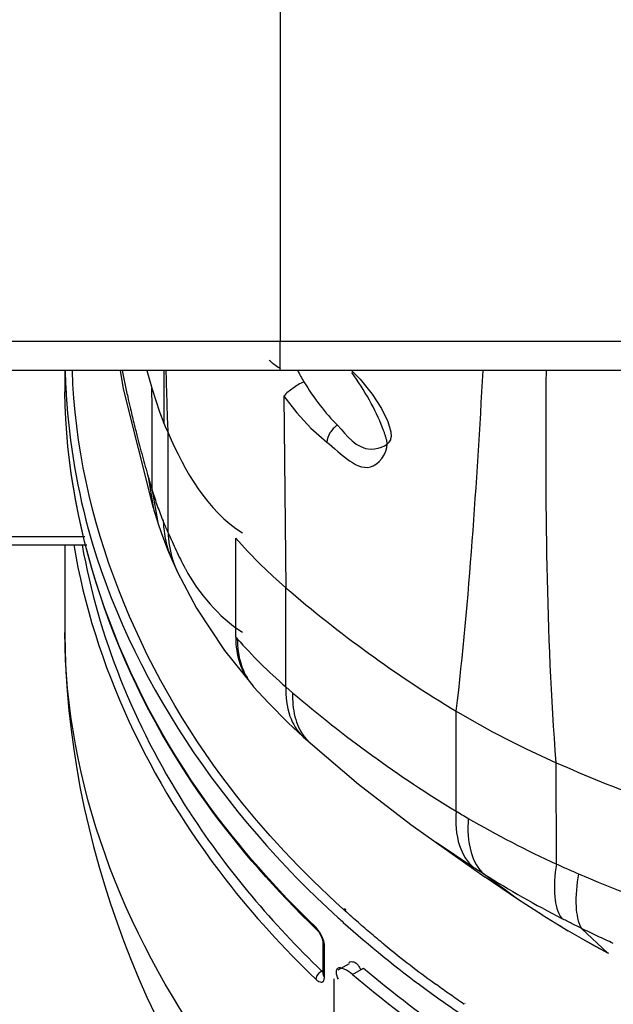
# Paper-space layout 'Sheet' of a CAD drawing. Header units: inches. Extents: x 0.2 to 10.8, y 0.2 to 8.3.
# Tile 385 of 545: x 7.337 to 7.503, y 4.203 to 4.478. Entities that reach past the tile are written whole.
import ezdxf

# ---------------------------------------------------------------- set-up
doc = ezdxf.new("R2010")
doc.units = ezdxf.units.IN
doc.header["$MEASUREMENT"] = 0
doc.layers.get('0').update_dxf_attribs({"lineweight": 5})

psp = doc.layouts.new('Sheet')

# ---------------------------------------------------------------- linework, layer by layer
at = {"color": 0, "linetype": 'ByBlock', "lineweight": -3}
for p, q in [((7.409877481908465, 4.611785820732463), (7.409877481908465, 4.387785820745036)), ((8.133877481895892, 4.387785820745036), (7.285877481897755, 4.387785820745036)), ((7.409877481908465, 4.379785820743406), (7.409877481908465, 4.387785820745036)), ((8.125877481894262, 4.379785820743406), (7.293877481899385, 4.379785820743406)), ((7.349877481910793, 4.379785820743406), (7.349877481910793, 4.375309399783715)), ((7.365306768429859, 4.379785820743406), (7.366118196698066, 4.374634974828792)), ((7.377439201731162, 4.379785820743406), (7.377488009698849, 4.365061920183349)), ((7.366118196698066, 4.374634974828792), (7.374521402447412, 4.341409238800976)), ((7.374205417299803, 4.374499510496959), (7.376283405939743, 4.368188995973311)), ((7.410935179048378, 4.372579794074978), (7.411514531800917, 4.319173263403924)), ((7.376283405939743, 4.368188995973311), (7.377487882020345, 4.365061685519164)), ((7.377487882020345, 4.365061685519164), (7.377445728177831, 4.365305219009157)), ((7.37748739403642, 4.365062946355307), (7.377856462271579, 4.364161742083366)), ((7.378621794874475, 4.362365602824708), (7.378531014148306, 4.365342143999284)), ((7.377856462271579, 4.364161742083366), (7.378621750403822, 4.362365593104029)), ((7.378636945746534, 4.334507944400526), (7.378621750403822, 4.362365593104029)), ((7.373087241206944, 4.350172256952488), (7.374460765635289, 4.341620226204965)), ((7.374229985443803, 4.346274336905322), (7.375778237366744, 4.337350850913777)), ((7.374460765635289, 4.341620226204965), (7.374697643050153, 4.340830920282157)), ((7.374697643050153, 4.340830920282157), (7.375782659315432, 4.337352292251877)), ((7.375778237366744, 4.337350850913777), (7.375811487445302, 4.337247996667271)), ((7.377232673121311, 4.337803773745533), (7.377309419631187, 4.337615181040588)), ((7.377235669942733, 4.337804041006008), (7.377309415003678, 4.337615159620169)), ((7.333046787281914, 4.333423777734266), (7.355376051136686, 4.333423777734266)), ((7.397518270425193, 4.305439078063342), (7.397518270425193, 4.33299600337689)), ((7.333109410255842, 4.331161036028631), (7.355990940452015, 4.331161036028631)), ((7.349877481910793, 4.331161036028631), (7.349877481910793, 4.306719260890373)), ((7.379650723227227, 4.327076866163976), (7.381244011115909, 4.323536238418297)), ((7.407857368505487, 4.322417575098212), (7.411487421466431, 4.319188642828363)), ((7.411487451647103, 4.291531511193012), (7.411487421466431, 4.319188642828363)), ((7.402048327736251, 4.292097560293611), (7.402503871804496, 4.291577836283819)), ((7.411486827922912, 4.291531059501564), (7.413371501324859, 4.289916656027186)), ((7.458960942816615, 4.256924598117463), (7.459020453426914, 4.284738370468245)), ((7.41628561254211, 4.277643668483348), (7.418330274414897, 4.275812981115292)), ((7.486951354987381, 4.24215139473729), (7.486912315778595, 4.270390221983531)), ((7.453422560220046, 4.248151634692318), (7.467126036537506, 4.238509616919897)), ((7.463967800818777, 4.24110600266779), (7.453430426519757, 4.248146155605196)), ((7.476096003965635, 4.232365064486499), (7.466865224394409, 4.239267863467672)), ((7.467127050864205, 4.238510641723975), (7.467008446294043, 4.238595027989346)), ((7.47609527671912, 4.232364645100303), (7.467127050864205, 4.238510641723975)), ((7.48303914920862, 4.22790348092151), (7.476063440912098, 4.232386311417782)), ((7.476144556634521, 4.232329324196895), (7.476095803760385, 4.232364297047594)), ((7.428008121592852, 4.229109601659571), (7.427496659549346, 4.229572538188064)), ((7.428321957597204, 4.229283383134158), (7.427842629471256, 4.22976319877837)), ((7.483039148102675, 4.227903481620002), (7.48294564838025, 4.227970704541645)), ((7.482946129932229, 4.227970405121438), (7.490200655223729, 4.22356169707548)), ((7.487681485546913, 4.225074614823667), (7.490066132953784, 4.223660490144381)), ((7.420048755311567, 4.223926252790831), (7.419828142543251, 4.224525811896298)), ((7.4202322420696, 4.224086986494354), (7.419828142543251, 4.224525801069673)), ((7.421167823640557, 4.222773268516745), (7.4202322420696, 4.224086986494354)), ((7.421747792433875, 4.221598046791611), (7.421167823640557, 4.222773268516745)), ((7.490200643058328, 4.223561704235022), (7.490066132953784, 4.223660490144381)), ((7.494001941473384, 4.224189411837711), (7.501342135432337, 4.217333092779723)), ((7.421942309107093, 4.22107598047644), (7.421747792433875, 4.221598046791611)), ((7.421852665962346, 4.220369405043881), (7.421859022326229, 4.220227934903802)), ((7.421859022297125, 4.220227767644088), (7.421887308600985, 4.219990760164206)), ((7.421859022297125, 4.211410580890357), (7.421859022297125, 4.220227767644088)), ((7.421887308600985, 4.219990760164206), (7.422261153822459, 4.219377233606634)), ((7.422261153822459, 4.210560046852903), (7.422261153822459, 4.219377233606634)), ((7.50134212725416, 4.21733306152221), (7.493792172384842, 4.221504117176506)), ((7.426069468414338, 4.212655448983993), (7.429199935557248, 4.214416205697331)), ((7.421489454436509, 4.212314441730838), (7.421814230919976, 4.212532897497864)), ((7.421489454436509, 4.212314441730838), (7.421859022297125, 4.211928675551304)), ((7.421859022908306, 4.21140948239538), (7.421852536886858, 4.211301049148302)), ((7.421859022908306, 4.211409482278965), (7.421887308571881, 4.211173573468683)), ((7.421887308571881, 4.211173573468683), (7.422261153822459, 4.210560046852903)), ((7.430057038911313, 4.211376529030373), (7.433188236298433, 4.213137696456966)), ((7.425008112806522, 4.156570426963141), (7.425008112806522, 4.210108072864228)), ((7.461251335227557, 4.203040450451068), (7.461148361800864, 4.203110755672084)), ((7.461500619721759, 4.203223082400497), (7.461402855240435, 4.203297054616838))]:
    psp.add_line(p, q, dxfattribs=at)
for points in [[(7.429821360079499, 4.379785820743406), (7.432195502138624, 4.377323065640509), (7.435572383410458, 4.373105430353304), (7.438149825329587, 4.369123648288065), (7.439891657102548, 4.365522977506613), (7.440745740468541, 4.362611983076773), (7.440876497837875, 4.361217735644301)], [(7.410950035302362, 4.37256755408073), (7.414509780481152, 4.367967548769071), (7.418461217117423, 4.363708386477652), (7.422898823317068, 4.359789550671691)], [(7.375811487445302, 4.337247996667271), (7.376707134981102, 4.334602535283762), (7.378504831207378, 4.329830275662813), (7.379652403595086, 4.327072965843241)], [(7.397518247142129, 4.332995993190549), (7.400795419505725, 4.329381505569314), (7.404243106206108, 4.325854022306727), (7.407857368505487, 4.322417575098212)], [(7.381243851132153, 4.323531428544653), (7.386519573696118, 4.313526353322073), (7.394335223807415, 4.301692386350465), (7.402050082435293, 4.29209554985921)], [(7.402502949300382, 4.291578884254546), (7.406548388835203, 4.287151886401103), (7.412130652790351, 4.281526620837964), (7.416278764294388, 4.277649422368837)], [(7.459020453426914, 4.284738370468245), (7.463996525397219, 4.281840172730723), (7.469143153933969, 4.279008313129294), (7.474396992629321, 4.276280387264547)], [(7.418322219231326, 4.275819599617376), (7.431785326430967, 4.264413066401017), (7.446364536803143, 4.253190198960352), (7.453421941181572, 4.248152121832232)], [(7.474396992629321, 4.276280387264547), (7.478509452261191, 4.27425361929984), (7.482681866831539, 4.272289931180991), (7.486912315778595, 4.270390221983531)], [(7.42004892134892, 4.223926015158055), (7.420648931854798, 4.223222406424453), (7.421244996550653, 4.222240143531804), (7.421656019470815, 4.221257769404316), (7.421837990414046, 4.220501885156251), (7.421852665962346, 4.220369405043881)], [(7.5015403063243, 4.217178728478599), (7.497716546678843, 4.219266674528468), (7.493936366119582, 4.221394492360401), (7.490066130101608, 4.223660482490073)], [(7.422261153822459, 4.219377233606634), (7.422239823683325, 4.219770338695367), (7.422180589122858, 4.220173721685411), (7.42208343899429, 4.220604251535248), (7.421942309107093, 4.22107598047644)], [(7.421489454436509, 4.212314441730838), (7.420660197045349, 4.211710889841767), (7.4200471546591, 4.210872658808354), (7.419821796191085, 4.210034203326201)], [(7.419821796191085, 4.210034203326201), (7.420138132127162, 4.209754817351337), (7.420434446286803, 4.209539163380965), (7.420725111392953, 4.209373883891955), (7.421016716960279, 4.209259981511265), (7.421308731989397, 4.209208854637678), (7.421593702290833, 4.209239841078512), (7.421849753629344, 4.209372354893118), (7.422057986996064, 4.209619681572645), (7.422203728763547, 4.210003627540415), (7.422261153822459, 4.210560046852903)]]:
    psp.add_lwpolyline(points, dxfattribs=at)
for centre, radius, start, end in [((7.530464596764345, 4.375309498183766), 0.18058711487, 180.0000312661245, 180.5027207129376), ((7.529754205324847, 4.375309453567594), 0.1798767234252, 180.000017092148, 180.4824086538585), ((7.719300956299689, 4.450934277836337), 0.3605806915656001, 192.5796087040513, 193.0598919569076), ((7.719522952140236, 4.450985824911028), 0.3608085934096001, 193.0598996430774, 193.7580664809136), ((7.719605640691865, 4.451005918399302), 0.3608936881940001, 193.7580428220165, 194.3251942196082), ((7.44860463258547, 4.360018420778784), 0.07421952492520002, 208.4212566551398, 208.6195809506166), ((7.485802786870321, 4.382706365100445), 0.1173220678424, 221.1928371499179, 221.5131236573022), ((7.415105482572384, 4.30269426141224), 0.01679897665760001, 219.1573733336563, 221.4120580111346), ((7.57450075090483, 4.379930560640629), 0.2264286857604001, 212.3294423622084, 212.8344339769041), ((7.575571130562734, 4.380620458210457), 0.227702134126, 212.8342593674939, 213.1514929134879), ((7.622977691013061, 4.488512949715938), 0.2941004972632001, 237.939354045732, 242.7745700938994), ((7.623073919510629, 4.445140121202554), 0.2910667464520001, 227.9193899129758, 228.304874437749), ((7.622248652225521, 4.443674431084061), 0.2921630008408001, 227.8175476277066, 228.2015228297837), ((7.632967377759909, 4.456048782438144), 0.3085322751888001, 228.2492339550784, 233.6888471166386), ((7.637767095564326, 4.462720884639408), 0.3139823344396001, 230.6817986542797, 233.7117351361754), ((7.638175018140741, 4.45672422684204), 0.3217275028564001, 229.6934803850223, 235.5878969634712), ((7.6389614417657, 4.455837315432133), 0.3181913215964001, 229.707009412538, 235.5743685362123), ((7.643642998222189, 4.470591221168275), 0.323803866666, 233.697893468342, 234.0325690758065)]:
    psp.add_arc(centre, radius, start, end, dxfattribs=at)
for points, knots in [([(7.406833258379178, 4.38262139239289), (7.406918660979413, 4.382546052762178), (7.407092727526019, 4.382394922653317), (7.407269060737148, 4.382246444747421), (7.407358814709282, 4.382171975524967)], [0, 0, 0, 0, 0.4940549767, 1, 1, 1, 1]), ([(7.407358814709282, 4.382171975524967), (7.407764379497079, 4.381835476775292), (7.408640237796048, 4.381155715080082), (7.409551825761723, 4.380525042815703), (7.410037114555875, 4.380205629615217)], [0, 0, 0, 0, 0.4756365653, 1, 1, 1, 1]), ([(7.349922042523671, 4.379782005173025), (7.34993841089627, 4.37904715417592), (7.349980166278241, 4.37757738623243), (7.35003992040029, 4.376108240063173), (7.350074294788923, 4.375373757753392)], [0, 0, 0, 0, 0.4999139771, 1, 1, 1, 1]), ([(7.427496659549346, 4.229572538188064), (7.416087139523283, 4.239924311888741), (7.376938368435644, 4.281108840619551), (7.353199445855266, 4.338319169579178), (7.351942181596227, 4.379779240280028)], [0, 0, 0, 0, 0.2708229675, 1, 1, 1, 1]), ([(7.365813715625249, 4.379763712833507), (7.366061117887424, 4.378535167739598), (7.366569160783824, 4.376078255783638), (7.367102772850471, 4.373626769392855), (7.367376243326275, 4.372401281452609)], [0, 0, 0, 0, 0.4995173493, 1, 1, 1, 1]), ([(7.372669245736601, 4.379773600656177), (7.372918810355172, 4.37889319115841), (7.373424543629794, 4.377133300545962), (7.373942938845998, 4.375377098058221), (7.374205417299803, 4.374499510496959)], [0, 0, 0, 0, 0.4997537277, 1, 1, 1, 1]), ([(7.378531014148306, 4.365342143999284), (7.378458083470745, 4.367754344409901), (7.378315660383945, 4.372571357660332), (7.378181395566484, 4.377388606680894), (7.378116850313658, 4.379793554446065)], [0, 0, 0, 0, 0.5007770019, 1, 1, 1, 1]), ([(7.414725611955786, 4.379772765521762), (7.415009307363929, 4.379226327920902), (7.415592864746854, 4.378146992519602), (7.416210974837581, 4.377087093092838), (7.416527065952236, 4.376564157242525)], [0, 0, 0, 0, 0.5018943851, 1, 1, 1, 1]), ([(7.438485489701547, 4.363714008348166), (7.437449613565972, 4.366383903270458), (7.43484260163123, 4.37169587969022), (7.43169877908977, 4.37669988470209), (7.429923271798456, 4.379159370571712)], [0, 0, 0, 0, 0.4856209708, 1, 1, 1, 1]), ([(7.416526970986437, 4.376564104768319), (7.415421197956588, 4.376137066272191), (7.413514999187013, 4.374827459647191), (7.411619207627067, 4.373455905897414), (7.410950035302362, 4.37256755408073)], [0, 0, 0, 0, 0.5159256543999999, 1, 1, 1, 1]), ([(7.416526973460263, 4.376564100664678), (7.417897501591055, 4.374296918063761), (7.420793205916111, 4.370083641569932), (7.424143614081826, 4.366218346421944), (7.425877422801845, 4.364485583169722)], [0, 0, 0, 0, 0.5194101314, 1, 1, 1, 1]), ([(7.350074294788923, 4.375373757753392), (7.350701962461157, 4.361962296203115), (7.359567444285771, 4.305842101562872), (7.394230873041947, 4.256024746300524), (7.426063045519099, 4.227178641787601)], [0, 0, 0, 0, 0.2381193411, 1, 1, 1, 1]), ([(7.42587748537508, 4.364485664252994), (7.425032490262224, 4.36395018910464), (7.423706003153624, 4.362531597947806), (7.422905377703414, 4.360688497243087), (7.422898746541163, 4.35978950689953)], [0, 0, 0, 0, 0.5266823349, 1, 1, 1, 1]), ([(7.425877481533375, 4.3644856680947), (7.428592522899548, 4.361772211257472), (7.432264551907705, 4.355689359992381), (7.440867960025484, 4.359046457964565), (7.440876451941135, 4.361220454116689)], [0, 0, 0, 0, 0.6384202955, 1, 1, 1, 1]), ([(7.439109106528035, 4.36199675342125), (7.439013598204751, 4.362280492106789), (7.438812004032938, 4.362855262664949), (7.438597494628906, 4.363425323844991), (7.438485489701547, 4.363714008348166)], [0, 0, 0, 0, 0.4915691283, 1, 1, 1, 1]), ([(7.439621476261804, 4.360325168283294), (7.439546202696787, 4.360600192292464), (7.43938308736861, 4.361159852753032), (7.439204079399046, 4.361714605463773), (7.439109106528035, 4.36199675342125)], [0, 0, 0, 0, 0.4892215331, 1, 1, 1, 1]), ([(7.369933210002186, 4.361711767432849), (7.370430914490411, 4.359762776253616), (7.371460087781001, 4.355868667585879), (7.372554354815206, 4.351992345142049), (7.373118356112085, 4.350056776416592)], [0, 0, 0, 0, 0.4994375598, 1, 1, 1, 1]), ([(7.422898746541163, 4.35978950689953), (7.426712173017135, 4.356776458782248), (7.434414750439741, 4.348040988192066), (7.440332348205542, 4.357727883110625), (7.439621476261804, 4.360325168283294)], [0, 0, 0, 0, 0.6434743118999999, 1, 1, 1, 1]), ([(7.373118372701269, 4.350070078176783), (7.373298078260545, 4.349431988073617), (7.373661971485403, 4.348165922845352), (7.374039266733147, 4.346903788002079), (7.374229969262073, 4.346277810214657)], [0, 0, 0, 0, 0.5032379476, 1, 1, 1, 1]), ([(7.374230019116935, 4.346270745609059), (7.37466401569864, 4.344843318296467), (7.375601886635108, 4.341997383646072), (7.376667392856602, 4.339196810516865), (7.377232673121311, 4.337803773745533)], [0, 0, 0, 0, 0.498094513, 1, 1, 1, 1]), ([(7.377309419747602, 4.337615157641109), (7.377375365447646, 4.33580630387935), (7.377830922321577, 4.332199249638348), (7.378939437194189, 4.328734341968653), (7.379651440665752, 4.327077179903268)], [0, 0, 0, 0, 0.5008869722, 1, 1, 1, 1]), ([(7.377309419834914, 4.337615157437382), (7.377521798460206, 4.337094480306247), (7.377955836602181, 4.336055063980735), (7.378406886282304, 4.335022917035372), (7.37863693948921, 4.334507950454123)], [0, 0, 0, 0, 0.4992489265, 1, 1, 1, 1]), ([(7.37863671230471, 4.334511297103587), (7.378681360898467, 4.333253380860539), (7.378931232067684, 4.330747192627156), (7.37950607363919, 4.328294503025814), (7.379873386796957, 4.327097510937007)], [0, 0, 0, 0, 0.5013196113, 1, 1, 1, 1]), ([(7.378636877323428, 4.334510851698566), (7.379371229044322, 4.332865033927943), (7.380852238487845, 4.329553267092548), (7.38246170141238, 4.326299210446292), (7.383330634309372, 4.324693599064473)], [0, 0, 0, 0, 0.4967692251, 1, 1, 1, 1]), ([(7.352328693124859, 4.33115645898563), (7.357925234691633, 4.297418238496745), (7.379355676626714, 4.25305243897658), (7.410845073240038, 4.218668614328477), (7.419821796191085, 4.210034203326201)], [0, 0, 0, 0, 0.7330313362, 1, 1, 1, 1]), ([(7.379873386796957, 4.327097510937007), (7.380060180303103, 4.32648879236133), (7.38047553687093, 4.325284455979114), (7.380974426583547, 4.324112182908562), (7.381244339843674, 4.323536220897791)], [0, 0, 0, 0, 0.5002607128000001, 1, 1, 1, 1]), ([(7.421596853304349, 4.154249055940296), (7.410392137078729, 4.164841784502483), (7.372035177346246, 4.206979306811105), (7.349877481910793, 4.265108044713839), (7.349877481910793, 4.306719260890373)], [0, 0, 0, 0, 0.2703679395, 1, 1, 1, 1]), ([(7.397518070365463, 4.305439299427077), (7.397515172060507, 4.302959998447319), (7.398157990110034, 4.298134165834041), (7.400541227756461, 4.293828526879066), (7.402052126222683, 4.292100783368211)], [0, 0, 0, 0, 0.5192805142, 1, 1, 1, 1]), ([(7.397951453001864, 4.304945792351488), (7.397947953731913, 4.302572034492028), (7.398533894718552, 4.297960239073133), (7.400692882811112, 4.29378903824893), (7.402079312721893, 4.292086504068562)], [0, 0, 0, 0, 0.5194912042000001, 1, 1, 1, 1]), ([(7.397951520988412, 4.304945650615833), (7.400027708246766, 4.302593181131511), (7.40440020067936, 4.297973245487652), (7.40906256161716, 4.293647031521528), (7.411487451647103, 4.291531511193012)], [0, 0, 0, 0, 0.4936766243, 1, 1, 1, 1]), ([(7.411487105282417, 4.291531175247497), (7.411449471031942, 4.288796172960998), (7.411944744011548, 4.283715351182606), (7.414601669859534, 4.279180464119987), (7.416281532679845, 4.277653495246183)], [0, 0, 0, 0, 0.5464610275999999, 1, 1, 1, 1]), ([(7.413384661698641, 4.289905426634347), (7.413300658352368, 4.287645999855), (7.413608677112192, 4.283358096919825), (7.41535495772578, 4.279354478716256), (7.416539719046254, 4.277769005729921)], [0, 0, 0, 0, 0.5332234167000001, 1, 1, 1, 1]), ([(7.416539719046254, 4.277769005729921), (7.416805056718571, 4.277413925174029), (7.417368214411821, 4.27673360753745), (7.41799758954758, 4.276113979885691), (7.418325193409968, 4.275822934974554)], [0, 0, 0, 0, 0.502866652, 1, 1, 1, 1]), ([(7.458960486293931, 4.25692463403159), (7.458788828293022, 4.253697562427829), (7.459011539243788, 4.247910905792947), (7.462026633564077, 4.242611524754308), (7.463967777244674, 4.241106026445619)], [0, 0, 0, 0, 0.5681325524, 1, 1, 1, 1]), ([(7.458960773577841, 4.256924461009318), (7.459525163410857, 4.256584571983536), (7.460658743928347, 4.255903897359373), (7.461794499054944, 4.255226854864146), (7.462364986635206, 4.254888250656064)], [0, 0, 0, 0, 0.498270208, 1, 1, 1, 1]), ([(7.462364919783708, 4.254887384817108), (7.462145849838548, 4.251714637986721), (7.46231348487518, 4.246090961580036), (7.465009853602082, 4.240761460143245), (7.466864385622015, 4.239266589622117)], [0, 0, 0, 0, 0.5717598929, 1, 1, 1, 1]), ([(7.48695133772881, 4.242151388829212), (7.486494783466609, 4.239105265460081), (7.48603375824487, 4.233998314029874), (7.487194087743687, 4.228662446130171), (7.488428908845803, 4.226994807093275)], [0, 0, 0, 0, 0.5974847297, 1, 1, 1, 1]), ([(7.48695134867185, 4.242151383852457), (7.487966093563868, 4.241689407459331), (7.490004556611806, 4.240776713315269), (7.492054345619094, 4.239889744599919), (7.493083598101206, 4.239452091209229)], [0, 0, 0, 0, 0.4992209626, 1, 1, 1, 1]), ([(7.466865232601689, 4.239267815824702), (7.46637972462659, 4.239572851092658), (7.465412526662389, 4.240183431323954), (7.464448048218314, 4.24079829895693), (7.463967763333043, 4.241106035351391)], [0, 0, 0, 0, 0.5012953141, 1, 1, 1, 1]), ([(7.493083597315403, 4.239452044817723), (7.492592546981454, 4.236405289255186), (7.49206251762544, 4.231303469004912), (7.492918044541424, 4.225957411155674), (7.494001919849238, 4.224189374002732)], [0, 0, 0, 0, 0.5980882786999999, 1, 1, 1, 1]), ([(7.436776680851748, 4.221500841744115), (7.435537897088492, 4.222534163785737), (7.433083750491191, 4.224614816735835), (7.430663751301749, 4.2267350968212), (7.429465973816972, 4.227802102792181)], [0, 0, 0, 0, 0.5014089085, 1, 1, 1, 1]), ([(7.494001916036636, 4.224189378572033), (7.493067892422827, 4.224647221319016), (7.491205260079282, 4.225572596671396), (7.489352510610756, 4.226517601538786), (7.488428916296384, 4.22699480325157)], [0, 0, 0, 0, 0.5001470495, 1, 1, 1, 1]), ([(7.50283236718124, 4.219997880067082), (7.501350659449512, 4.220677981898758), (7.498397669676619, 4.222056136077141), (7.495462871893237, 4.223472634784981), (7.494001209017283, 4.224190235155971)], [0, 0, 0, 0, 0.5003101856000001, 1, 1, 1, 1]), ([(7.438819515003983, 4.219811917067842), (7.438477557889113, 4.220092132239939), (7.437795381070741, 4.220653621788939), (7.437115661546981, 4.221218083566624), (7.436776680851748, 4.221500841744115)], [0, 0, 0, 0, 0.5003811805, 1, 1, 1, 1]), ([(7.42902933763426, 4.214665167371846), (7.429373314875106, 4.214990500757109), (7.431198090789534, 4.215000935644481), (7.431917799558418, 4.213486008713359), (7.432435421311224, 4.212643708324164)], [0, 0, 0, 0, 0.3238215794, 1, 1, 1, 1]), ([(7.425859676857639, 4.213011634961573), (7.42558266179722, 4.212813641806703), (7.425357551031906, 4.211620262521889), (7.425776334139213, 4.210692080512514), (7.426040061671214, 4.210054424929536)], [0, 0, 0, 0, 0.330407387, 1, 1, 1, 1]), ([(7.430057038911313, 4.211376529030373), (7.429355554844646, 4.211972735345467), (7.428177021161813, 4.212781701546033), (7.426367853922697, 4.213374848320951), (7.425859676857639, 4.213011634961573)], [0, 0, 0, 0, 0.5957726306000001, 1, 1, 1, 1]), ([(7.461148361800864, 4.203110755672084), (7.459851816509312, 4.203996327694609), (7.457277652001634, 4.205781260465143), (7.454729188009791, 4.207602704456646), (7.453464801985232, 4.208520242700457)], [0, 0, 0, 0, 0.5012596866, 1, 1, 1, 1]), ([(7.450263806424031, 4.20742945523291), (7.452122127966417, 4.20606158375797), (7.455881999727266, 4.203355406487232), (7.459697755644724, 4.200728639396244), (7.461626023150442, 4.199430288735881)], [0, 0, 0, 0, 0.4981474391, 1, 1, 1, 1])]:
    psp.add_open_spline(points, degree=3, knots=knots, dxfattribs=at)
for points in [[(7.459028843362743, 4.284745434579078), (7.462734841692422, 4.316306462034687), (7.464733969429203, 4.34805671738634), (7.46651583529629, 4.379784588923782)], [(7.486915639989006, 4.270393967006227), (7.484079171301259, 4.306760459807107), (7.483904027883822, 4.343313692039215), (7.484148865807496, 4.379789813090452)], [(7.389557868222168, 4.259129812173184), (7.36580961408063, 4.291868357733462), (7.350224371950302, 4.333351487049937), (7.34988385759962, 4.373794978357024)], [(7.389426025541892, 4.259004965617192), (7.365744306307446, 4.291795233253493), (7.350239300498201, 4.333278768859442), (7.349884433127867, 4.373725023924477)], [(7.374229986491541, 4.346274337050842), (7.374229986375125, 4.355785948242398), (7.374296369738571, 4.36529921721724), (7.374104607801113, 4.374808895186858)], [(7.378621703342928, 4.36236558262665), (7.383264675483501, 4.351745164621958), (7.389561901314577, 4.340645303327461), (7.399361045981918, 4.334454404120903)], [(7.354653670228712, 4.331160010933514), (7.359118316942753, 4.305634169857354), (7.369313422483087, 4.280736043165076), (7.383171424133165, 4.258839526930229)], [(7.383453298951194, 4.324467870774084), (7.387254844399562, 4.317501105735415), (7.39271758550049, 4.31109900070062), (7.399353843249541, 4.306746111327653)], [(7.411486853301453, 4.319188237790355), (7.426320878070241, 4.306426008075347), (7.442236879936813, 4.294798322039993), (7.459022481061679, 4.284740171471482)], [(7.349877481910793, 4.306719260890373), (7.349877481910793, 4.248933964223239), (7.373576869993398, 4.18877711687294), (7.410460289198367, 4.144293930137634)], [(7.413371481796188, 4.289912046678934), (7.427644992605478, 4.277740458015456), (7.442887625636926, 4.266589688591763), (7.458962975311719, 4.256922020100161)], [(7.48691232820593, 4.270390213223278), (7.503387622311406, 4.263165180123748), (7.520610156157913, 4.256136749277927), (7.538539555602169, 4.254662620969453)], [(7.420053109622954, 4.223922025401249), (7.408864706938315, 4.23468310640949), (7.398514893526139, 4.24642030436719), (7.389426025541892, 4.259004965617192)], [(7.419828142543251, 4.224525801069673), (7.408782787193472, 4.235149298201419), (7.398556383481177, 4.24672476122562), (7.389557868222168, 4.259129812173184)], [(7.384932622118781, 4.25610049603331), (7.395330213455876, 4.240181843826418), (7.407786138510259, 4.225495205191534), (7.421489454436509, 4.212314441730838)], [(7.462364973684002, 4.254887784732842), (7.470325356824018, 4.250216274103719), (7.478556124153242, 4.245986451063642), (7.486951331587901, 4.242150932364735)], [(7.493083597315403, 4.239452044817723), (7.507786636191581, 4.233129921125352), (7.522939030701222, 4.22783952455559), (7.53821718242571, 4.223072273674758)]]:
    psp.add_open_spline(points, degree=3, dxfattribs=at)

doc.saveas('drawing.dxf')
